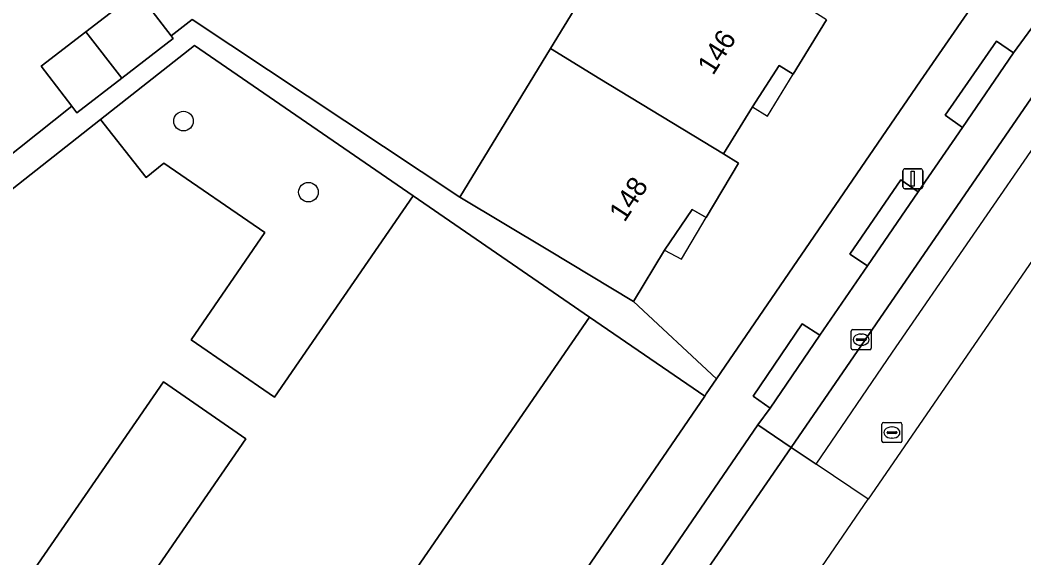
# Model space of a CAD drawing. Extents: x 159664 to 160323, y 385312 to 386115.
# Drawn here: x 160197.9 to 160248, y 385626.6 to 385653.4 of the extents above; entities that cross this region are included whole.
import ezdxf

# ---------------------------------------------------------------- set-up
doc = ezdxf.new("R2010")
doc.units = 0
for name, color, linetype in [('IMGEO_Boom', 7, 'Continuous'), ('IMGEO_Erf', 7, 'Continuous'), ('IMGEO_Kolk', 7, 'Continuous'), ('IMGEO_Lichtmast', 7, 'Continuous'), ('IMGEO_Pand', 7, 'Continuous'), ('IMGEO_Pand_nummerreeks', 7, 'Continuous'), ('IMGEO_Pand_overbouw', 7, 'Continuous'), ('IMGEO_Parkeervlak_open', 7, 'Continuous'), ('IMGEO_Rijbaan_lokaal_gesloten', 7, 'Continuous'), ('IMGEO_Rijbaan_lokaal_open', 7, 'Continuous'), ('IMGEO_Rioolput', 7, 'Continuous'), ('IMGEO_Voetpad_open', 7, 'Continuous')]:
    doc.layers.add(name, color=color, linetype=linetype)

msp = doc.modelspace()

# ---------------------------------------------------------------- linework, layer by layer
at = {"layer": 'IMGEO_Boom'}
for centre in [(160206.094, 385648.37), (160212.325, 385644.822)]:
    msp.add_circle(centre, 0.489, dxfattribs=at)
at = {"layer": 'IMGEO_Erf'}
for points in [[(160196.185, 385645.672), (160200.522, 385649.111), (160198.984, 385651.105), (160201.214, 385652.826), (160203.791, 385654.813), (160205.473, 385652.632), (160206.529, 385653.447), (160219.879, 385644.569), (160224.395, 385651.985), (160225.761, 385654.227)], [(160238.169, 385653.43), (160236.502, 385650.71), (160235.803, 385651.142), (160234.475, 385649.078), (160233.033, 385646.728), (160233.783, 385646.272), (160232.171, 385643.552), (160231.474, 385643.965), (160230.088, 385641.935), (160228.549, 385639.369), (160232.683, 385635.499), (160242.855, 385650.375), (160245.33, 385653.937)], [(160178.275, 385555.964), (160202.573, 385591.477), (160204.804, 385594.737), (160228.781, 385629.782), (160232.101, 385634.648), (160226.352, 385638.579), (160210.37, 385615.359), (160211.709, 385614.437), (160209.591, 385611.36), (160210.845, 385610.497), (160201.475, 385596.884), (160197.356, 385599.719)], [(160194.203, 385601.89), (160200.619, 385611.212), (160193.817, 385615.893), (160198.69, 385622.972), (160201.368, 385621.129), (160209.201, 385632.509), (160205.097, 385635.362), (160196.943, 385623.519)]]:
    msp.add_lwpolyline(points, dxfattribs=at)
msp.add_lwpolyline([(160201.955, 385648.447), (160204.231, 385645.558), (160205.116, 385646.276), (160210.157, 385642.806), (160206.472, 385637.452), (160210.632, 385634.588), (160217.549, 385644.638), (160206.643, 385652.143)], close=True, dxfattribs=at)
at = {"layer": 'IMGEO_Kolk'}
for p, q in [((160239.403, 385637.035), (160239.403, 385637.887)), ((160239.478, 385637.961), (160240.33, 385637.961)), ((160239.705, 385637.504), (160240.103, 385637.504)), ((160239.891, 385637.741), (160239.916, 385637.741)), ((160240.404, 385637.887), (160240.404, 385637.035)), ((160239.662, 385637.455), (160239.662, 385637.467)), ((160240.1, 385637.418), (160239.702, 385637.418)), ((160239.914, 385637.181), (160239.889, 385637.181)), ((160240.146, 385637.467), (160240.146, 385637.455)), ((160240.33, 385636.961), (160239.478, 385636.961))]:
    msp.add_line(p, q, dxfattribs=at)
for points in [[(160239.403, 385637.035), (160239.403, 385637.887)], [(160239.478, 385637.961), (160240.33, 385637.961)], [(160240.404, 385637.887), (160240.404, 385637.035)], [(160240.33, 385636.961), (160239.478, 385636.961)]]:
    msp.add_lwpolyline(points, dxfattribs=at)
for centre, radius, start, end in [((160239.48, 385637.885), 0.0765, 91.552, 178.448), ((160239.48, 385637.885), 0.0765, 91.552, 178.448), ((160239.702, 385637.464), 0.0403, 85.8775, 175.7526), ((160240.107, 385637.466), 0.0386, 1.7309, 96.639), ((160240.328, 385637.885), 0.0765, 1.552, 88.448), ((160240.328, 385637.885), 0.0765, 1.552, 88.448), ((160239.48, 385637.037), 0.0765, 181.552, 268.448), ((160239.48, 385637.037), 0.0765, 181.552, 268.448), ((160239.699, 385637.454), 0.0366, 178.938, 274.7102), ((160240.103, 385637.461), 0.043, 264.8664, 352.4533), ((160240.328, 385637.037), 0.0765, 271.552, 358.448), ((160240.328, 385637.037), 0.0765, 271.552, 358.448)]:
    msp.add_arc(centre, radius, start, end, dxfattribs=at)
for centre, major_axis, ratio, start_param, end_param in [((160239.89, 385637.461), (-0.387, 0.002), 0.722429, 4.712389, 7.853982), ((160239.915, 385637.461), (-0.39, 0.002), 0.717154, 1.570796, 4.712389)]:
    msp.add_ellipse(centre, major_axis=major_axis, ratio=ratio, start_param=start_param, end_param=end_param, dxfattribs=at)
at = {"layer": 'IMGEO_Lichtmast'}
for p, q in [((160241.984, 385645.089), (160241.984, 385645.889)), ((160241.984, 385645.889), (160241.984, 385645.089)), ((160242.084, 385645.989), (160242.874, 385645.989)), ((160242.874, 385645.989), (160242.084, 385645.989)), ((160242.974, 385645.889), (160242.974, 385645.089)), ((160242.974, 385645.089), (160242.974, 385645.889)), ((160242.874, 385644.989), (160242.084, 385644.989)), ((160242.084, 385644.989), (160242.874, 385644.989))]:
    msp.add_line(p, q, dxfattribs=at)
msp.add_lwpolyline([(160242.404, 385645.864), (160242.554, 385645.864), (160242.554, 385645.114), (160242.404, 385645.114), (160242.404, 385645.864)], dxfattribs=at)
for centre, start, end in [((160242.084, 385645.889), 90, 180), ((160242.084, 385645.889), 90, 180), ((160242.874, 385645.889), 0, 90), ((160242.874, 385645.889), 360, 90), ((160242.084, 385645.089), 180, 270), ((160242.084, 385645.089), 180, 270), ((160242.874, 385645.089), 270, 0), ((160242.874, 385645.089), 270, 0)]:
    msp.add_arc(centre, 0.1, start, end, dxfattribs=at)
at = {"layer": 'IMGEO_Pand'}
for points in [[(160237.4, 385653.898), (160228.763, 385659.159), (160225.874, 385654.413), (160225.761, 385654.227), (160224.395, 385651.985), (160226.869, 385650.479), (160233.033, 385646.728), (160234.475, 385649.078), (160235.803, 385651.142), (160236.502, 385650.71), (160238.169, 385653.43)], [(160203.791, 385654.813), (160201.214, 385652.826), (160203.015, 385650.517), (160205.579, 385652.495), (160205.473, 385652.632)], [(160201.214, 385652.826), (160198.984, 385651.105), (160200.522, 385649.111), (160200.772, 385648.787), (160203.015, 385650.517)], [(160233.033, 385646.728), (160226.869, 385650.479), (160224.395, 385651.985), (160219.879, 385644.569), (160224.262, 385641.941), (160228.549, 385639.369), (160230.088, 385641.935), (160231.474, 385643.965), (160232.171, 385643.552), (160233.783, 385646.272)]]:
    msp.add_lwpolyline(points, close=True, dxfattribs=at)
for points in [[(160197.356, 385599.719), (160201.475, 385596.884), (160210.845, 385610.497), (160209.591, 385611.36), (160211.709, 385614.437), (160210.37, 385615.359), (160226.352, 385638.579), (160222.234, 385641.414), (160217.549, 385644.638), (160210.632, 385634.588), (160206.472, 385637.452), (160210.157, 385642.806), (160205.116, 385646.276), (160204.231, 385645.558), (160201.955, 385648.447), (160179.521, 385630.759)], [(160196.943, 385623.519), (160205.097, 385635.362), (160209.201, 385632.509), (160201.368, 385621.129), (160198.69, 385622.972), (160193.817, 385615.893), (160200.619, 385611.212), (160194.203, 385601.89)]]:
    msp.add_lwpolyline(points, dxfattribs=at)
at = {"layer": 'IMGEO_Pand_overbouw'}
for points in [[(160235.803, 385651.142), (160234.475, 385649.078), (160235.221, 385648.621), (160236.502, 385650.71)], [(160232.171, 385643.552), (160231.474, 385643.965), (160230.088, 385641.935), (160230.937, 385641.47)]]:
    msp.add_lwpolyline(points, close=True, dxfattribs=at)
at = {"layer": 'IMGEO_Parkeervlak_open'}
msp.add_lwpolyline([(160294.854, 385692.772), (160265.536, 385670.467), (160263.223, 385668.636), (160259.421, 385665.338), (160257.23, 385663.285), (160254.083, 385660.03), (160252.1, 385657.788), (160249.279, 385654.209), (160247.504, 385651.778), (160244.957, 385648.047), (160242.752, 385644.842), (160240.217, 385641.145), (160237.832, 385637.679), (160235.362, 385634.046), (160234.747, 385633.204), (160236.414, 385632.08), (160249.137, 385650.603), (160251.725, 385654.159), (160254.397, 385657.4), (160257.386, 385660.622), (160260.401, 385663.542), (160263.712, 385666.437), (160267.137, 385669.184), (160298.34, 385692.951)], dxfattribs=at)
msp.add_lwpolyline([(160236.414, 385632.08), (160234.747, 385633.204), (160229.746, 385625.888), (160231.373, 385624.758)], close=True, dxfattribs=at)
at = {"layer": 'IMGEO_Rijbaan_lokaal_gesloten'}
msp.add_lwpolyline([(160298.34, 385692.951), (160267.137, 385669.184), (160263.712, 385666.437), (160260.401, 385663.542), (160257.386, 385660.622), (160254.397, 385657.4), (160251.725, 385654.159), (160249.137, 385650.603), (160236.414, 385632.08), (160237.653, 385631.248), (160241.465, 385636.84), (160249.22, 385648.09), (160250.38, 385649.77), (160251.68, 385651.59), (160254, 385654.65), (160256.35, 385657.44), (160257.91, 385659.11), (160259.33, 385660.57), (160260.64, 385661.74), (160263.81, 385664.57), (160265.48, 385665.98), (160273.07, 385671.82), (160299.28, 385691.76)], close=True, dxfattribs=at)
msp.add_lwpolyline([(160254.695, 385650.533), (160254.68, 385650.545), (160248.997, 385642.23), (160240.259, 385629.497), (160237.653, 385631.248), (160241.465, 385636.84), (160249.22, 385648.09), (160250.38, 385649.77), (160251.68, 385651.59), (160254, 385654.65)], dxfattribs=at)
at = {"layer": 'IMGEO_Rijbaan_lokaal_open'}
msp.add_lwpolyline([(160235.223, 385622.158), (160240.259, 385629.497), (160237.653, 385631.248), (160236.414, 385632.08), (160231.373, 385624.758), (160232.588, 385623.938)], close=True, dxfattribs=at)
at = {"layer": 'IMGEO_Rioolput'}
for p, q in [((160240.937, 385632.398), (160240.937, 385633.25)), ((160241.012, 385633.324), (160241.864, 385633.324)), ((160241.425, 385633.104), (160241.45, 385633.104)), ((160241.938, 385633.25), (160241.938, 385632.398)), ((160241.196, 385632.818), (160241.196, 385632.83)), ((160241.634, 385632.781), (160241.236, 385632.781)), ((160241.239, 385632.867), (160241.637, 385632.867)), ((160241.448, 385632.544), (160241.423, 385632.544)), ((160241.68, 385632.83), (160241.68, 385632.818)), ((160241.864, 385632.324), (160241.012, 385632.324))]:
    msp.add_line(p, q, dxfattribs=at)
for points in [[(160240.937, 385632.398), (160240.937, 385633.25)], [(160241.012, 385633.324), (160241.864, 385633.324)], [(160241.938, 385633.25), (160241.938, 385632.398)], [(160241.864, 385632.324), (160241.012, 385632.324)]]:
    msp.add_lwpolyline(points, dxfattribs=at)
for centre, radius, start, end in [((160241.014, 385633.248), 0.0765, 91.552, 178.448), ((160241.014, 385633.248), 0.0765, 91.552, 178.448), ((160241.862, 385633.248), 0.0765, 1.552, 88.448), ((160241.862, 385633.248), 0.0765, 1.552, 88.448), ((160241.236, 385632.827), 0.0403, 85.8775, 175.7526), ((160241.233, 385632.817), 0.0366, 178.938, 274.7102), ((160241.637, 385632.824), 0.043, 264.8664, 352.4533), ((160241.641, 385632.829), 0.0386, 1.7309, 96.639), ((160241.014, 385632.4), 0.0765, 181.552, 268.448), ((160241.014, 385632.4), 0.0765, 181.552, 268.448), ((160241.862, 385632.4), 0.0765, 271.552, 358.448), ((160241.862, 385632.4), 0.0765, 271.552, 358.448)]:
    msp.add_arc(centre, radius, start, end, dxfattribs=at)
for centre, major_axis, ratio, start_param, end_param in [((160241.424, 385632.824), (-0.387, 0.002), 0.722429, 4.712389, 7.853982), ((160241.449, 385632.824), (-0.39, 0.002), 0.717154, 1.570796, 4.712389)]:
    msp.add_ellipse(centre, major_axis=major_axis, ratio=ratio, start_param=start_param, end_param=end_param, dxfattribs=at)
at = {"layer": 'IMGEO_Voetpad_open'}
for points in [[(160215.467, 385605.028), (160216.064, 385605.904), (160215.208, 385606.488), (160218.599, 385611.45), (160219.461, 385610.857), (160229.746, 385625.888), (160234.747, 385633.204), (160235.362, 385634.046), (160234.512, 385634.645), (160236.961, 385638.254), (160237.832, 385637.679), (160240.217, 385641.145), (160239.343, 385641.729), (160241.888, 385645.434), (160242.752, 385644.842), (160244.957, 385648.047), (160244.093, 385648.659), (160246.655, 385652.36), (160247.504, 385651.778), (160249.279, 385654.209), (160248.42, 385654.818)], [(160245.33, 385653.937), (160242.855, 385650.375), (160232.683, 385635.499), (160232.175, 385634.756), (160232.101, 385634.648), (160228.781, 385629.782), (160204.804, 385594.737), (160202.573, 385591.477), (160178.275, 385555.964), (160177.701, 385555.126), (160176.002, 385552.634), (160149.713, 385514.246), (160148.995, 385513.197), (160142.133, 385503.177), (160129.756, 385485.105), (160128.186, 385482.814)], [(160179.521, 385630.759), (160201.955, 385648.447), (160206.643, 385652.143), (160217.549, 385644.638), (160222.234, 385641.414), (160226.352, 385638.579), (160232.101, 385634.648), (160232.175, 385634.756), (160232.683, 385635.499), (160228.549, 385639.369), (160224.262, 385641.941), (160219.879, 385644.569), (160206.529, 385653.447), (160205.473, 385652.632), (160205.579, 385652.495), (160203.015, 385650.517), (160200.772, 385648.787), (160200.522, 385649.111), (160196.185, 385645.672)]]:
    msp.add_lwpolyline(points, dxfattribs=at)
for points in [[(160246.655, 385652.36), (160244.093, 385648.659), (160244.957, 385648.047), (160247.504, 385651.778)], [(160240.217, 385641.145), (160242.752, 385644.842), (160241.888, 385645.434), (160239.343, 385641.729)], [(160235.362, 385634.046), (160237.832, 385637.679), (160236.961, 385638.254), (160234.512, 385634.645)]]:
    msp.add_lwpolyline(points, close=True, dxfattribs=at)

# ---------------------------------------------------------------- texts
at = {"layer": 'IMGEO_Pand_nummerreeks'}
for s, rotation, p in [('146', 57.6453, (160232.513, 385650.614)), ('148', 56.8431, (160228.095, 385643.281))]:
    msp.add_text(s, height=1, rotation=rotation, dxfattribs=at).set_placement(p)

doc.saveas('drawing.dxf')
